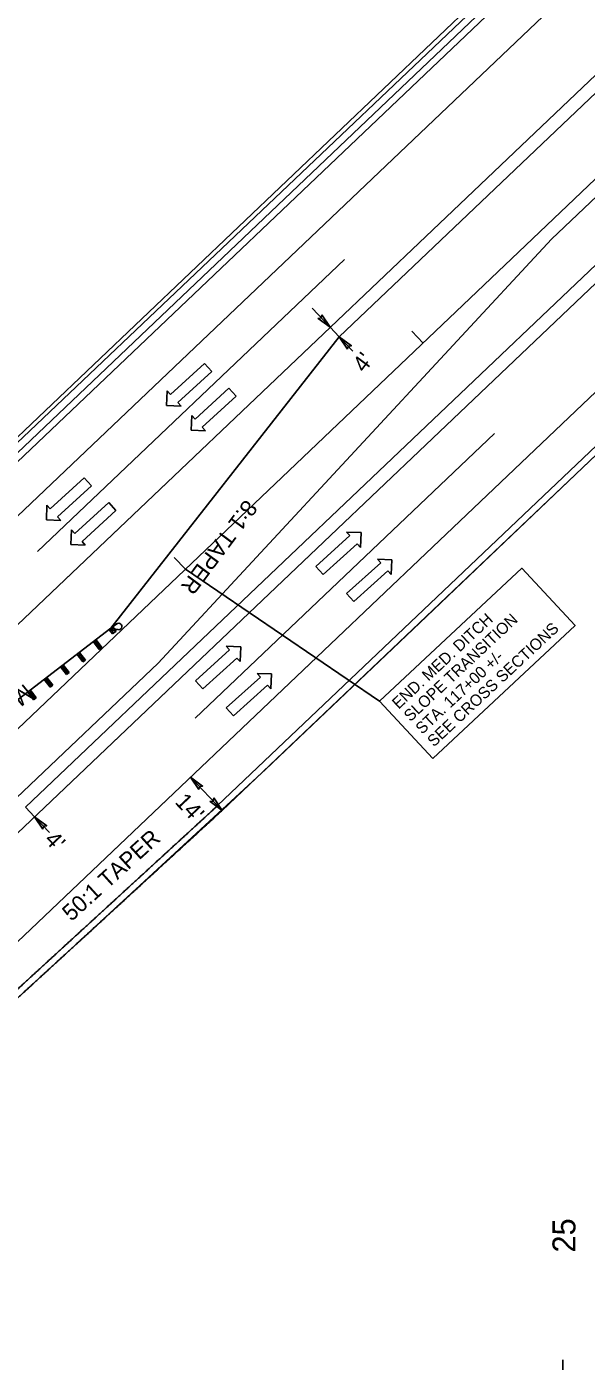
# Model space of a CAD drawing. Extents: x 2389694 to 2405615, y 546931 to 573532.
# Drawn here: x 2398045.4 to 2398216, y 559465.7 to 559872.4 of the extents above; entities that cross this region are included whole.
import ezdxf

# ---------------------------------------------------------------- set-up
doc = ezdxf.new("R2010")
doc.units = 0
for name, color, linetype in [('Prop Cable Guiderail Double Face', 7, 'Continuous'), ('Prop Conc Barrier Precast Reinforced Single Face', 7, 'Continuous'), ('Prop Conc Expressway Gutter', 7, 'Continuous'), ('Prop Dimension', 7, 'Continuous'), ('Prop Dimension Text', 7, 'Continuous'), ('Prop DSN Text', 7, 'Continuous'), ('Prop EOT', 7, 'Continuous'), ('Prop GRAU M350 Approach CELL', 7, 'Continuous'), ('Prop Guardrail', 7, 'Continuous'), ('Prop Horizontal Alignment', 7, 'Continuous'), ('Prop Horizontal Alignment Curve and Spiral Data', 7, 'Continuous'), ('Prop Horizontal Alignment Tick Large', 7, 'Continuous'), ('Prop Horizontal Alignment Tick Small', 7, 'Continuous'), ('Prop Lane Arrow Through CELL', 7, 'Continuous'), ('Prop Lane Lines', 7, 'Continuous'), ('Prop Noise Wall', 7, 'Continuous')]:
    doc.layers.add(name, color=color, linetype=linetype)

msp = doc.modelspace()

# ---------------------------------------------------------------- linework, layer by layer
at = {"layer": 'Prop Cable Guiderail Double Face'}
for p, q in [((2398205.38, 559807.73), (2398874.71, 560444.06)), ((2398085.41, 559678.49), (2398205.38, 559807.73)), ((2398042.26, 559637.46), (2398085.41, 559678.49))]:
    msp.add_line(p, q, dxfattribs=at)
at = {"layer": 'Prop Conc Barrier Precast Reinforced Single Face'}
msp.add_line((2397944.28, 559652.51), (2398828.89, 560492.26), dxfattribs=at)
at = {"layer": 'Prop Conc Expressway Gutter'}
for p, q in [((2397946.63, 559648.66), (2398491.55, 560166.72)), ((2398103.58, 559635.06), (2398570.7, 560079.16))]:
    msp.add_line(p, q, dxfattribs=at)
for points in [[(2398066.75, 559601.29), (2398067.25, 559601.75), (2398067.75, 559602.21), (2398068.25, 559602.67), (2398068.74, 559603.12), (2398069.24, 559603.58), (2398069.74, 559604.03), (2398070.24, 559604.49), (2398070.74, 559604.95), (2398071.23, 559605.4), (2398071.74, 559605.86), (2398072.23, 559606.32), (2398072.73, 559606.78), (2398073.23, 559607.23), (2398073.73, 559607.69), (2398074.23, 559608.15), (2398074.72, 559608.6), (2398075.22, 559609.06), (2398075.72, 559609.51), (2398076.22, 559609.97), (2398076.71, 559610.43), (2398077.21, 559610.89), (2398077.71, 559611.34), (2398078.21, 559611.8), (2398078.71, 559612.26), (2398079.2, 559612.71), (2398079.71, 559613.17), (2398080.2, 559613.62), (2398080.7, 559614.08), (2398081.2, 559614.53), (2398081.7, 559614.99), (2398082.2, 559615.45), (2398082.69, 559615.91), (2398083.19, 559616.37), (2398083.69, 559616.82), (2398084.19, 559617.28), (2398084.68, 559617.73), (2398085.18, 559618.19), (2398085.69, 559618.65), (2398086.18, 559619.1), (2398086.68, 559619.56), (2398087.17, 559620.02), (2398087.68, 559620.48), (2398088.17, 559620.93), (2398088.67, 559621.39), (2398089.17, 559621.85), (2398089.67, 559622.3), (2398090.17, 559622.76), (2398090.66, 559623.21), (2398091.16, 559623.67), (2398091.66, 559624.12), (2398092.16, 559624.58), (2398092.66, 559625.04), (2398093.15, 559625.5), (2398093.66, 559625.96), (2398094.15, 559626.41), (2398094.65, 559626.87), (2398095.14, 559627.32), (2398095.65, 559627.78), (2398096.14, 559628.23), (2398096.64, 559628.69), (2398097.14, 559629.15), (2398097.64, 559629.61), (2398098.14, 559630.07), (2398098.63, 559630.52), (2398099.13, 559630.98), (2398099.63, 559631.43), (2398100.13, 559631.89), (2398100.63, 559632.35), (2398101.12, 559632.8), (2398101.62, 559633.26), (2398102.12, 559633.72), (2398102.62, 559634.17), (2398103.62, 559635.09)], [(2398029.89, 559567.5), (2398030.39, 559567.96), (2398030.88, 559568.41), (2398031.39, 559568.87), (2398031.88, 559569.33), (2398032.38, 559569.79), (2398032.88, 559570.24), (2398033.38, 559570.7), (2398033.88, 559571.16), (2398034.37, 559571.61), (2398034.87, 559572.07), (2398035.37, 559572.52), (2398035.87, 559572.98), (2398036.36, 559573.44), (2398036.86, 559573.9), (2398037.36, 559574.36), (2398037.86, 559574.81), (2398038.36, 559575.27), (2398038.85, 559575.72), (2398039.36, 559576.18), (2398039.85, 559576.63), (2398040.35, 559577.09), (2398040.84, 559577.55), (2398041.35, 559578), (2398041.85, 559578.46), (2398042.34, 559578.92), (2398042.84, 559579.38), (2398043.34, 559579.83), (2398043.84, 559580.29), (2398044.33, 559580.74), (2398044.83, 559581.2), (2398045.33, 559581.66), (2398045.83, 559582.11), (2398046.33, 559582.57), (2398046.82, 559583.03), (2398047.33, 559583.49), (2398047.82, 559583.94), (2398048.32, 559584.4), (2398048.82, 559584.86), (2398049.32, 559585.31), (2398049.82, 559585.77), (2398050.31, 559586.22), (2398050.81, 559586.68), (2398051.31, 559587.14), (2398051.81, 559587.6), (2398052.31, 559588.05), (2398052.8, 559588.51), (2398053.3, 559588.97), (2398053.8, 559589.42), (2398054.3, 559589.88), (2398054.79, 559590.33), (2398055.3, 559590.79), (2398055.8, 559591.25), (2398056.29, 559591.7), (2398056.79, 559592.16), (2398057.29, 559592.62), (2398057.79, 559593.08), (2398058.28, 559593.53), (2398058.78, 559593.99), (2398059.28, 559594.44), (2398059.78, 559594.9), (2398060.28, 559595.36), (2398060.77, 559595.81), (2398061.27, 559596.27), (2398061.77, 559596.73), (2398062.27, 559597.19), (2398062.76, 559597.64), (2398063.26, 559598.1), (2398063.77, 559598.56), (2398064.26, 559599.01), (2398064.76, 559599.47), (2398065.26, 559599.92), (2398065.76, 559600.38), (2398066.25, 559600.84), (2398066.75, 559601.29)]]:
    msp.add_spline(points, degree=3, dxfattribs=at)
at = {"layer": 'Prop Dimension'}
for p, q in [((2398137.91, 559780.83), (2398132.39, 559786.63)), ((2398140.66, 559777.93), (2398137.91, 559780.83)), ((2398144.84, 559773.54), (2398140.66, 559777.93)), ((2398104.96, 559633.61), (2398095.32, 559643.76)), ((2398045.01, 559634.57), (2398047.77, 559631.67)), ((2398047.77, 559631.67), (2398052.32, 559626.88))]:
    msp.add_line(p, q, dxfattribs=at)
for points in [[(2398135.37, 559784.63), (2398137.91, 559780.83), (2398134.21, 559783.56), (2398135.18, 559783.69)], [(2398143.2, 559774.14), (2398140.66, 559777.93), (2398144.36, 559775.2), (2398143.38, 559775.07)], [(2398097.85, 559639.96), (2398095.32, 559643.76), (2398099.01, 559641.03), (2398098.04, 559640.89)], [(2398102.42, 559637.4), (2398104.96, 559633.61), (2398101.26, 559636.34), (2398102.24, 559636.47)], [(2398050.31, 559627.87), (2398047.77, 559631.67), (2398051.47, 559628.94), (2398050.49, 559628.8)]]:
    msp.add_lwpolyline(points, close=True, dxfattribs=at)
at = {"layer": 'Prop DSN Text'}
msp.add_line((2398093.74, 559707.11), (2398152.96, 559666.86), dxfattribs=at)
msp.add_lwpolyline([(2398169.23, 559649.46), (2398212.58, 559690), (2398196.31, 559707.4), (2398152.96, 559666.86)], close=True, dxfattribs=at)
at = {"layer": 'Prop EOT'}
for p, q in [((2397075.71, 558804.1), (2398839.56, 560481.03)), ((2397092.24, 558786.7), (2398856.1, 560463.63)), ((2398140.66, 559777.93), (2398858.86, 560460.73)), ((2397732.72, 559332.14), (2398887.8, 560430.29)), ((2398045.01, 559634.57), (2398885.04, 560433.19)), ((2397749.26, 559314.75), (2398904.33, 560412.9)), ((2397945.25, 559650.11), (2398525.64, 560201.89)), ((2398104.96, 559633.61), (2398572.08, 560077.71)), ((2398071.06, 559689.11), (2398140.66, 559777.93)), ((2398041.1, 559666.14), (2398071.06, 559689.11))]:
    msp.add_line(p, q, dxfattribs=at)
for points in [[(2398068.1, 559599.82), (2398068.61, 559600.28), (2398069.1, 559600.73), (2398069.6, 559601.19), (2398070.09, 559601.65), (2398070.6, 559602.1), (2398071.09, 559602.56), (2398071.59, 559603.02), (2398072.09, 559603.48), (2398072.59, 559603.93), (2398073.09, 559604.39), (2398073.58, 559604.84), (2398074.08, 559605.3), (2398074.58, 559605.75), (2398075.08, 559606.21), (2398075.58, 559606.67), (2398076.07, 559607.13), (2398076.57, 559607.59), (2398077.07, 559608.04), (2398077.57, 559608.5), (2398078.06, 559608.95), (2398078.57, 559609.41), (2398079.06, 559609.86), (2398079.56, 559610.32), (2398080.06, 559610.78), (2398080.56, 559611.24), (2398081.06, 559611.7), (2398081.55, 559612.15), (2398082.05, 559612.61), (2398082.55, 559613.06), (2398083.05, 559613.52), (2398083.55, 559613.98), (2398084.04, 559614.43), (2398084.54, 559614.89), (2398085.04, 559615.34), (2398085.54, 559615.8), (2398086.03, 559616.26), (2398086.54, 559616.72), (2398087.04, 559617.18), (2398087.53, 559617.63), (2398088.03, 559618.09), (2398088.53, 559618.54), (2398089.03, 559619), (2398089.52, 559619.45), (2398090.02, 559619.91), (2398090.52, 559620.37), (2398091.02, 559620.83), (2398091.52, 559621.29), (2398092.01, 559621.74), (2398092.51, 559622.2), (2398093.01, 559622.65), (2398093.51, 559623.11), (2398094.01, 559623.57), (2398094.51, 559624.02), (2398095.01, 559624.48), (2398095.5, 559624.93), (2398096, 559625.39), (2398096.5, 559625.85), (2398097, 559626.31), (2398097.49, 559626.76), (2398097.99, 559627.22), (2398098.49, 559627.68), (2398098.99, 559628.13), (2398099.49, 559628.59), (2398099.98, 559629.04), (2398100.48, 559629.5), (2398100.98, 559629.96), (2398101.48, 559630.42), (2398101.98, 559630.88), (2398102.48, 559631.33), (2398102.98, 559631.79), (2398103.47, 559632.24), (2398103.97, 559632.7), (2398104.97, 559633.61)], [(2398031.24, 559566.03), (2398031.74, 559566.49), (2398032.24, 559566.94), (2398032.74, 559567.4), (2398033.23, 559567.85), (2398033.73, 559568.31), (2398034.23, 559568.77), (2398034.73, 559569.22), (2398035.23, 559569.68), (2398035.72, 559570.14), (2398036.22, 559570.6), (2398036.72, 559571.05), (2398037.22, 559571.51), (2398037.71, 559571.96), (2398038.22, 559572.42), (2398038.72, 559572.88), (2398039.21, 559573.33), (2398039.71, 559573.79), (2398040.21, 559574.25), (2398040.71, 559574.71), (2398041.2, 559575.16), (2398041.7, 559575.62), (2398042.2, 559576.07), (2398042.7, 559576.53), (2398043.2, 559576.99), (2398043.69, 559577.44), (2398044.19, 559577.9), (2398044.69, 559578.36), (2398045.19, 559578.82), (2398045.68, 559579.27), (2398046.18, 559579.73), (2398046.69, 559580.19), (2398047.18, 559580.64), (2398047.68, 559581.1), (2398048.18, 559581.55), (2398048.68, 559582.01), (2398049.17, 559582.46), (2398049.67, 559582.92), (2398050.17, 559583.38), (2398050.67, 559583.84), (2398051.17, 559584.3), (2398051.66, 559584.75), (2398052.16, 559585.21), (2398052.66, 559585.66), (2398053.16, 559586.12), (2398053.66, 559586.58), (2398054.15, 559587.03), (2398054.66, 559587.49), (2398055.15, 559587.95), (2398055.65, 559588.41), (2398056.15, 559588.86), (2398056.65, 559589.32), (2398057.15, 559589.78), (2398057.64, 559590.23), (2398058.14, 559590.69), (2398058.64, 559591.14), (2398059.14, 559591.6), (2398059.63, 559592.05), (2398060.13, 559592.51), (2398060.63, 559592.97), (2398061.13, 559593.43), (2398061.63, 559593.89), (2398062.12, 559594.34), (2398062.63, 559594.8), (2398063.12, 559595.25), (2398063.62, 559595.71), (2398064.12, 559596.16), (2398064.62, 559596.62), (2398065.12, 559597.08), (2398065.61, 559597.54), (2398066.11, 559598), (2398066.61, 559598.45), (2398067.11, 559598.91), (2398067.6, 559599.36), (2398068.1, 559599.82)]]:
    msp.add_spline(points, degree=3, dxfattribs=at)
at = {"layer": 'Prop GRAU M350 Approach CELL'}
for p, q in [((2398071.06, 559689.11), (2398072.8, 559690.44)), ((2398041.1, 559666.14), (2398071.06, 559689.11)), ((2398071.49, 559687.4), (2398070.5, 559688.68)), ((2398070.5, 559688.68), (2398072.6, 559688.25)), ((2398071.06, 559689.11), (2398071.56, 559688.46)), ((2398071.61, 559689.53), (2398071.49, 559687.4)), ((2398072.6, 559688.25), (2398071.49, 559687.4)), ((2398071.61, 559689.53), (2398072.04, 559688.97)), ((2398071.61, 559689.53), (2398072.04, 559688.97)), ((2398071.61, 559689.53), (2398072.6, 559688.25)), ((2398073.13, 559688.7), (2398072.04, 559688.97)), ((2398061.5, 559681.77), (2398063.29, 559679.44)), ((2398061.62, 559679.98), (2398061.5, 559681.77)), ((2398065.71, 559685), (2398067.49, 559682.67)), ((2398065.71, 559685), (2398067.41, 559684.42)), ((2398066.1, 559685.31), (2398066.56, 559684.71)), ((2398066.5, 559685.61), (2398068.29, 559683.28)), ((2398066.62, 559683.81), (2398066.5, 559685.61)), ((2398066.62, 559683.81), (2398067.41, 559684.42)), ((2398068.29, 559683.28), (2398066.62, 559683.81)), ((2398067.41, 559684.42), (2398067.49, 559682.67)), ((2398067.49, 559682.67), (2398068.29, 559683.28)), ((2398056.5, 559677.94), (2398058.29, 559675.61)), ((2398056.62, 559676.14), (2398056.5, 559677.94)), ((2398060.71, 559681.17), (2398062.49, 559678.84)), ((2398060.71, 559681.17), (2398062.41, 559680.59)), ((2398061.62, 559679.98), (2398062.41, 559680.59)), ((2398063.29, 559679.44), (2398061.62, 559679.98)), ((2398062.41, 559680.59), (2398062.49, 559678.84)), ((2398062.49, 559678.84), (2398063.29, 559679.44)), ((2398051.5, 559674.11), (2398053.29, 559671.78)), ((2398051.62, 559672.31), (2398051.5, 559674.11)), ((2398055.71, 559677.33), (2398057.49, 559675)), ((2398055.71, 559677.33), (2398057.41, 559676.75)), ((2398056.62, 559676.14), (2398057.41, 559676.75)), ((2398058.29, 559675.61), (2398056.62, 559676.14)), ((2398057.41, 559676.75), (2398057.49, 559675)), ((2398057.49, 559675), (2398058.29, 559675.61)), ((2398045.71, 559669.67), (2398047.49, 559667.34)), ((2398045.71, 559669.67), (2398047.41, 559669.09)), ((2398046.5, 559670.28), (2398048.29, 559667.94)), ((2398046.62, 559668.48), (2398046.5, 559670.28)), ((2398050.71, 559673.5), (2398052.49, 559671.17)), ((2398050.71, 559673.5), (2398052.41, 559672.92)), ((2398051.62, 559672.31), (2398052.41, 559672.92)), ((2398053.29, 559671.78), (2398051.62, 559672.31)), ((2398052.41, 559672.92), (2398052.49, 559671.17)), ((2398052.49, 559671.17), (2398053.29, 559671.78)), ((2398046.62, 559668.48), (2398047.41, 559669.09)), ((2398048.29, 559667.94), (2398046.62, 559668.48)), ((2398047.41, 559669.09), (2398047.49, 559667.34)), ((2398047.49, 559667.34), (2398048.29, 559667.94))]:
    msp.add_line(p, q, dxfattribs=at)
msp.add_ellipse((2398073.4, 559689.66), major_axis=(-0.604, 0.788), ratio=0.995379, start_param=2.210226, end_param=6.283185, dxfattribs=at)
at = {"layer": 'Prop Guardrail'}
for p, q in [((2398167.28, 559692.73), (2398219.21, 559742.14)), ((2398118.15, 559646.12), (2398167.28, 559692.73)), ((2398058.87, 559591.33), (2398118.15, 559646.12)), ((2398031.24, 559566.03), (2398058.87, 559591.33))]:
    msp.add_line(p, q, dxfattribs=at)
at = {"layer": 'Prop Horizontal Alignment'}
msp.add_line((2396449.76, 558144.15), (2398871.95, 560446.96), dxfattribs=at)
at = {"layer": 'Prop Horizontal Alignment Tick Large'}
msp.add_line((2398208.79, 559458.18), (2398208.78, 559466.18), dxfattribs=at)
at = {"layer": 'Prop Horizontal Alignment Tick Small'}
for p, q in [((2398166.21, 559776.01), (2398162.77, 559779.63)), ((2398093.74, 559707.11), (2398090.29, 559710.73))]:
    msp.add_line(p, q, dxfattribs=at)
at = {"layer": 'Prop Lane Arrow Through CELL'}
for p, q in [((2398089.22, 559760.36), (2398099.57, 559769.78)), ((2398101.79, 559767.34), (2398091.44, 559757.92)), ((2398099.57, 559769.78), (2398101.79, 559767.34)), ((2398088.03, 559756.98), (2398088.21, 559761.47)), ((2398088.21, 559761.47), (2398089.22, 559760.36)), ((2398096.68, 559752.88), (2398107.04, 559762.3)), ((2398109.26, 559759.85), (2398098.9, 559750.43)), ((2398107.04, 559762.3), (2398109.26, 559759.85)), ((2398092.45, 559756.81), (2398088.03, 559756.98)), ((2398091.44, 559757.92), (2398092.45, 559756.81)), ((2398095.5, 559749.5), (2398095.67, 559753.99)), ((2398095.67, 559753.99), (2398096.68, 559752.88)), ((2398099.91, 559749.33), (2398095.5, 559749.5)), ((2398098.9, 559750.43), (2398099.91, 559749.33)), ((2398052.55, 559725.53), (2398062.91, 559734.95)), ((2398062.91, 559734.95), (2398065.13, 559732.51)), ((2398065.13, 559732.51), (2398054.77, 559723.09)), ((2398051.36, 559722.15), (2398051.54, 559726.64)), ((2398051.54, 559726.64), (2398052.55, 559725.53)), ((2398060.01, 559718.04), (2398070.37, 559727.46)), ((2398070.37, 559727.46), (2398072.59, 559725.02)), ((2398054.77, 559723.09), (2398055.78, 559721.98)), ((2398072.59, 559725.02), (2398062.23, 559715.6)), ((2398055.78, 559721.98), (2398051.36, 559722.15)), ((2398058.83, 559714.67), (2398059.01, 559719.15)), ((2398059.01, 559719.15), (2398060.01, 559718.04)), ((2398143.89, 559717.34), (2398142.89, 559718.45)), ((2398142.89, 559718.45), (2398147.3, 559718.26)), ((2398147.3, 559718.26), (2398147.11, 559713.77)), ((2398063.24, 559714.49), (2398058.83, 559714.67)), ((2398062.23, 559715.6), (2398063.24, 559714.49)), ((2398133.5, 559707.96), (2398143.89, 559717.34)), ((2398146.1, 559714.89), (2398135.71, 559705.51)), ((2398147.11, 559713.77), (2398146.1, 559714.89)), ((2398153.29, 559709.1), (2398152.29, 559710.21)), ((2398152.29, 559710.21), (2398156.7, 559710.02)), ((2398135.71, 559705.51), (2398133.5, 559707.96)), ((2398142.9, 559699.72), (2398153.29, 559709.1)), ((2398155.5, 559706.65), (2398145.11, 559697.27)), ((2398156.51, 559705.53), (2398155.5, 559706.65)), ((2398156.7, 559710.02), (2398156.51, 559705.53)), ((2398145.11, 559697.27), (2398142.9, 559699.72)), ((2398096.83, 559673.13), (2398107.22, 559682.5)), ((2398107.22, 559682.5), (2398106.22, 559683.62)), ((2398106.22, 559683.62), (2398110.63, 559683.43)), ((2398110.63, 559683.43), (2398110.44, 559678.94)), ((2398109.43, 559680.05), (2398099.04, 559670.68)), ((2398110.44, 559678.94), (2398109.43, 559680.05)), ((2398106.23, 559664.89), (2398116.62, 559674.26)), ((2398116.62, 559674.26), (2398115.62, 559675.38)), ((2398115.62, 559675.38), (2398120.03, 559675.19)), ((2398120.03, 559675.19), (2398119.84, 559670.7)), ((2398099.04, 559670.68), (2398096.83, 559673.13)), ((2398118.83, 559671.81), (2398108.44, 559662.44)), ((2398119.84, 559670.7), (2398118.83, 559671.81)), ((2398108.44, 559662.44), (2398106.23, 559664.89))]:
    msp.add_line(p, q, dxfattribs=at)
at = {"layer": 'Prop Lane Lines'}
for p, q in [((2397075.71, 558804.1), (2398839.56, 560481.03)), ((2398048.62, 559712.51), (2398142.28, 559801.55)), ((2398096.76, 559661.69), (2398188.01, 559748.44))]:
    msp.add_line(p, q, dxfattribs=at)
at = {"layer": 'Prop Noise Wall'}
msp.add_line((2397942.84, 559652.64), (2398827.51, 560493.71), dxfattribs=at)

# ---------------------------------------------------------------- texts
at = {"layer": 'Prop Dimension Text'}
for s, rotation, p in [("4'", 53.3367, (2398148.35, 559766.74)), ('8:1 TAPER', 233.3418, (2398112.07, 559728.66)), ('M-350', 219.7795, (2398044.66, 559672.39)), ("14'", 313.1053, (2398090.31, 559635.99)), ("4'", 313.1053, (2398050.51, 559624.44)), ('50:1 TAPER', 42.1908, (2398058.99, 559599.58))]:
    msp.add_text(s, height=5, rotation=rotation, dxfattribs=at).set_placement(p)
at = {"layer": 'Prop DSN Text'}
for s, p in [('END. MED. DITCH', (2398158.75, 559664.29)), ('SLOPE TRANSITION', (2398162.34, 559660.46)), ('SEE CROSS SECTIONS', (2398169.51, 559652.79)), ('STA. 117+00 +/-', (2398165.92, 559656.62))]:
    msp.add_text(s, height=3.5, rotation=43.0764, dxfattribs=at).set_placement(p)
at = {"layer": 'Prop Horizontal Alignment Curve and Spiral Data'}
msp.add_text('25', height=7, rotation=90.0667, dxfattribs=at).set_placement((2398212.67, 559498.87))

doc.saveas('drawing.dxf')
